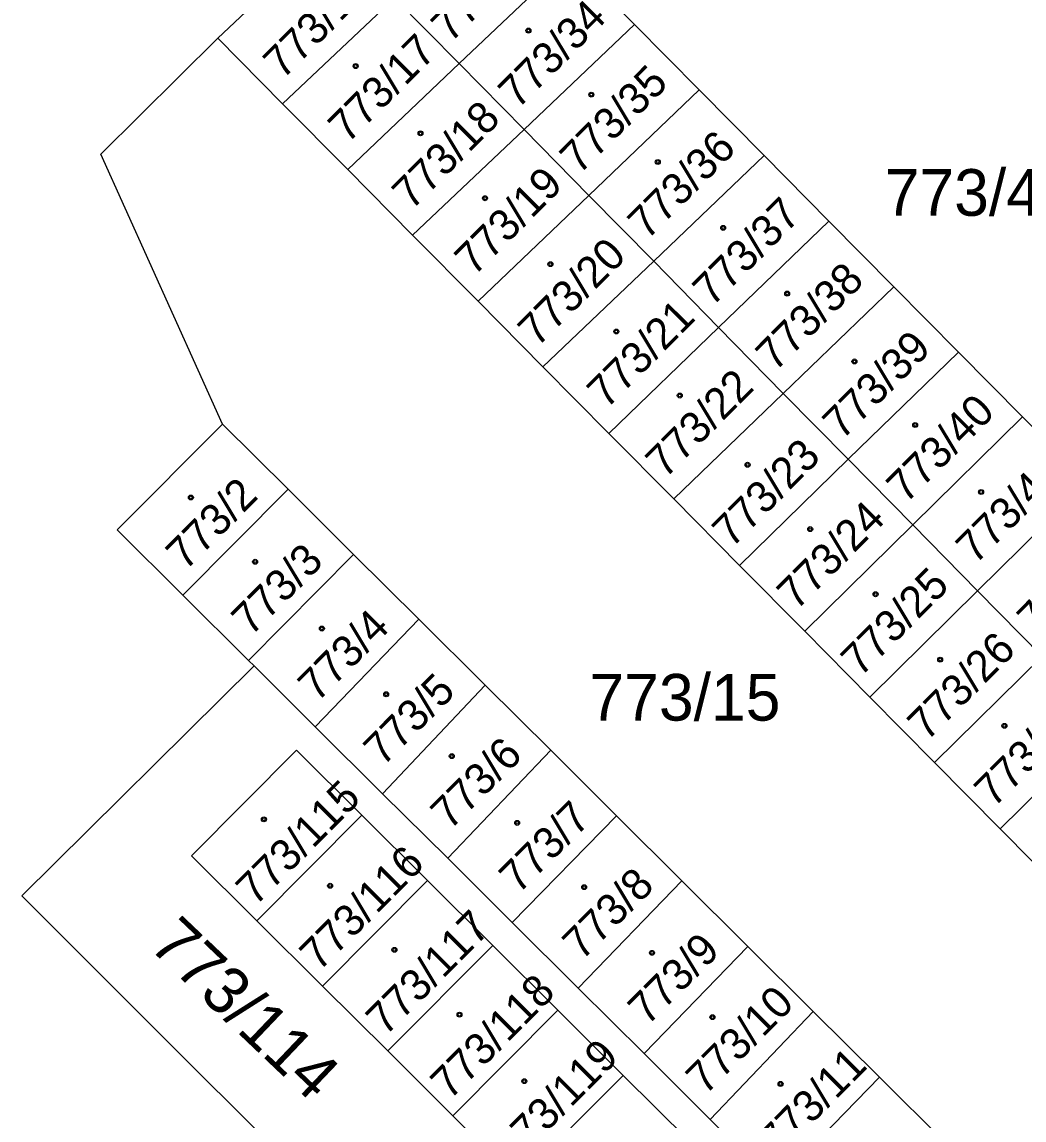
# Model space of a CAD drawing. Extents: x -598233 to -596890, y -1157848 to -1156431.
# Drawn here: x -597205.59 to -597169.1, y -1157092.12 to -1157052.17 of the extents above; entities that cross this region are included whole.
import ezdxf

# ---------------------------------------------------------------- set-up
doc = ezdxf.new("R2010")
doc.units = 0
for name, color, linetype in [('Level 1', 7, 'Continuous'), ('Level 4', 7, 'Continuous'), ('Level 5', 7, 'Continuous'), ('Level 60', 7, 'Continuous'), ('Vrstva 60', 7, 'Continuous')]:
    doc.layers.add(name, color=color, linetype=linetype)

msp = doc.modelspace()

# ---------------------------------------------------------------- linework, layer by layer
at = {"layer": 'Level 1'}
for points in [[(-597198.46, -1157052.76), (-597194.37, -1157048.9)], [(-597185.65, -1157049.87), (-597189.67, -1157053.68)], [(-597185.65, -1157049.87), (-597183.29, -1157052.26)], [(-597192.02, -1157051.29), (-597196.1, -1157055.15)], [(-597189.67, -1157053.68), (-597192.02, -1157051.29)], [(-597187.31, -1157056.08), (-597183.29, -1157052.26)], [(-597183.29, -1157052.26), (-597180.93, -1157054.63)], [(-597198.29, -1157066.8), (-597202.72, -1157056.98), (-597198.46, -1157052.76)], [(-597196.1, -1157055.15), (-597198.46, -1157052.76)], [(-597193.73, -1157057.54), (-597189.67, -1157053.68)], [(-597189.67, -1157053.68), (-597187.31, -1157056.08)], [(-597180.93, -1157054.63), (-597184.95, -1157058.48)], [(-597180.93, -1157054.63), (-597178.57, -1157057.03)], [(-597193.73, -1157057.54), (-597196.1, -1157055.15)], [(-597187.31, -1157056.08), (-597191.37, -1157059.92)], [(-597184.95, -1157058.48), (-597187.31, -1157056.08)], [(-597182.59, -1157060.87), (-597178.57, -1157057.03)], [(-597178.57, -1157057.03), (-597176.21, -1157059.41)], [(-597191.37, -1157059.92), (-597193.73, -1157057.54)], [(-597188.98, -1157062.33), (-597184.95, -1157058.48)], [(-597184.95, -1157058.48), (-597182.59, -1157060.87)], [(-597176.21, -1157059.41), (-597180.23, -1157063.28)], [(-597176.21, -1157059.41), (-597173.84, -1157061.8)], [(-597188.98, -1157062.33), (-597191.37, -1157059.92)], [(-597182.59, -1157060.87), (-597186.62, -1157064.72)], [(-597180.23, -1157063.28), (-597182.59, -1157060.87)], [(-597177.87, -1157065.68), (-597173.84, -1157061.8)], [(-597173.84, -1157061.8), (-597171.49, -1157064.18)], [(-597186.62, -1157064.72), (-597188.98, -1157062.33)], [(-597184.22, -1157067.14), (-597180.23, -1157063.28)], [(-597180.23, -1157063.28), (-597177.87, -1157065.68)], [(-597171.49, -1157064.18), (-597175.51, -1157068.08)], [(-597171.49, -1157064.18), (-597169.16, -1157066.54)], [(-597184.22, -1157067.14), (-597186.62, -1157064.72)], [(-597177.87, -1157065.68), (-597181.86, -1157069.52)], [(-597175.51, -1157068.08), (-597177.87, -1157065.68)], [(-597173.16, -1157070.47), (-597169.16, -1157066.54)], [(-597169.16, -1157066.54), (-597166.79, -1157068.93)], [(-597198.29, -1157066.8), (-597202.12, -1157070.65), (-597199.73, -1157073.02)], [(-597198.29, -1157066.8), (-597195.9, -1157069.17)], [(-597181.86, -1157069.52), (-597184.22, -1157067.14)], [(-597179.47, -1157071.94), (-597175.51, -1157068.08)], [(-597175.51, -1157068.08), (-597173.16, -1157070.47)], [(-597166.79, -1157068.93), (-597170.8, -1157072.87)], [(-597199.73, -1157073.02), (-597195.9, -1157069.17)], [(-597195.9, -1157069.17), (-597193.52, -1157071.54)], [(-597179.47, -1157071.94), (-597181.86, -1157069.52)], [(-597173.16, -1157070.47), (-597177.09, -1157074.34)], [(-597170.8, -1157072.87), (-597173.16, -1157070.47)], [(-597197.34, -1157075.4), (-597193.52, -1157071.54)], [(-597193.52, -1157071.54), (-597191.14, -1157073.9)], [(-597177.09, -1157074.34), (-597179.47, -1157071.94)], [(-597199.73, -1157073.02), (-597197.34, -1157075.4)], [(-597174.72, -1157076.73), (-597170.8, -1157072.87)], [(-597170.8, -1157072.87), (-597168.45, -1157075.26)], [(-597194.91, -1157077.81), (-597191.14, -1157073.9)], [(-597191.14, -1157073.9), (-597188.73, -1157076.3)], [(-597174.72, -1157076.73), (-597177.09, -1157074.34)], [(-597197.34, -1157075.4), (-597197.14, -1157075.6)], [(-597168.45, -1157075.26), (-597172.37, -1157079.11)], [(-597197.14, -1157075.6), (-597205.59, -1157083.96), (-597191.27, -1157098.27)], [(-597197.14, -1157075.6), (-597194.91, -1157077.81)], [(-597192.46, -1157080.25), (-597188.73, -1157076.3)], [(-597188.73, -1157076.3), (-597186.34, -1157078.67)], [(-597172.37, -1157079.11), (-597174.72, -1157076.73)], [(-597194.91, -1157077.81), (-597192.46, -1157080.25)], [(-597169.97, -1157081.53), (-597166.07, -1157077.68)], [(-597193.22, -1157081.03), (-597195.6, -1157078.67), (-597199.42, -1157082.51), (-597197.04, -1157084.87)], [(-597190.09, -1157082.6), (-597186.34, -1157078.67)], [(-597186.34, -1157078.67), (-597183.94, -1157081.06)], [(-597169.97, -1157081.53), (-597172.37, -1157079.11)], [(-597192.46, -1157080.25), (-597190.09, -1157082.6)], [(-597197.04, -1157084.87), (-597193.22, -1157081.03)], [(-597193.22, -1157081.03), (-597190.83, -1157083.41)], [(-597187.74, -1157084.93), (-597183.94, -1157081.06)], [(-597183.94, -1157081.06), (-597181.57, -1157083.42)], [(-597167.58, -1157083.94), (-597169.97, -1157081.53)], [(-597190.09, -1157082.6), (-597187.74, -1157084.93)], [(-597190.83, -1157083.41), (-597194.65, -1157087.25)], [(-597190.83, -1157083.41), (-597188.45, -1157085.77)], [(-597185.34, -1157087.32), (-597181.57, -1157083.42)], [(-597181.57, -1157083.42), (-597179.16, -1157085.81)], [(-597194.65, -1157087.25), (-597197.04, -1157084.87)], [(-597187.74, -1157084.93), (-597185.34, -1157087.32)], [(-597192.27, -1157089.61), (-597188.45, -1157085.77)], [(-597188.45, -1157085.77), (-597186.08, -1157088.13)], [(-597182.94, -1157089.7), (-597179.16, -1157085.81)], [(-597179.16, -1157085.81), (-597176.78, -1157088.17)], [(-597192.27, -1157089.61), (-597194.65, -1157087.25)], [(-597185.34, -1157087.32), (-597182.94, -1157089.7)], [(-597186.08, -1157088.13), (-597189.9, -1157091.97)], [(-597186.08, -1157088.13), (-597183.7, -1157090.5)], [(-597180.53, -1157092.1), (-597176.78, -1157088.17)], [(-597176.78, -1157088.17), (-597174.37, -1157090.57)], [(-597189.9, -1157091.97), (-597192.27, -1157089.61)], [(-597182.94, -1157089.7), (-597180.53, -1157092.1)], [(-597187.52, -1157094.34), (-597183.7, -1157090.5)], [(-597183.7, -1157090.5), (-597181.31, -1157092.87)], [(-597178.16, -1157094.46), (-597174.37, -1157090.57)], [(-597174.37, -1157090.57), (-597171.98, -1157092.94)], [(-597187.52, -1157094.34), (-597189.9, -1157091.97)], [(-597180.53, -1157092.1), (-597178.16, -1157094.46)]]:
    msp.add_lwpolyline(points, dxfattribs=at)
at = {"layer": 'Level 5'}
for centre, radius in [((-597187.15, -1157052.48), 0.09), ((-597187.15, -1157052.48), 0.0521), ((-597193.44, -1157053.77), 0.09), ((-597193.44, -1157053.77), 0.0521), ((-597184.86, -1157054.81), 0.09), ((-597184.86, -1157054.81), 0.0521), ((-597191.08, -1157056.22), 0.09), ((-597191.08, -1157056.22), 0.0521), ((-597182.44, -1157057.26), 0.09), ((-597182.44, -1157057.26), 0.0521), ((-597188.73, -1157058.58), 0.09), ((-597188.73, -1157058.58), 0.0521), ((-597180.06, -1157059.66), 0.09), ((-597180.06, -1157059.66), 0.0521), ((-597186.35, -1157060.98), 0.09), ((-597186.35, -1157060.98), 0.0521), ((-597177.73, -1157062.05), 0.09), ((-597177.73, -1157062.05), 0.0521), ((-597183.95, -1157063.43), 0.09), ((-597183.95, -1157063.43), 0.0521), ((-597175.28, -1157064.52), 0.09), ((-597175.28, -1157064.52), 0.0521), ((-597181.64, -1157065.76), 0.09), ((-597181.64, -1157065.76), 0.0521), ((-597173.07, -1157066.83), 0.09), ((-597173.07, -1157066.83), 0.0521), ((-597179.17, -1157068.28), 0.09), ((-597179.17, -1157068.28), 0.0521), ((-597199.44, -1157069.47), 0.09), ((-597199.44, -1157069.47), 0.0521), ((-597170.67, -1157069.27), 0.09), ((-597170.67, -1157069.27), 0.0521), ((-597176.89, -1157070.62), 0.09), ((-597176.89, -1157070.62), 0.0521), ((-597197.1, -1157071.81), 0.09), ((-597197.1, -1157071.81), 0.0521), ((-597174.51, -1157072.99), 0.09), ((-597174.51, -1157072.99), 0.0521), ((-597194.67, -1157074.24), 0.09), ((-597194.67, -1157074.24), 0.0521), ((-597172.16, -1157075.37), 0.09), ((-597172.16, -1157075.37), 0.0521), ((-597192.33, -1157076.63), 0.09), ((-597192.33, -1157076.63), 0.0521), ((-597169.82, -1157077.78), 0.09), ((-597169.82, -1157077.78), 0.0521), ((-597189.94, -1157078.88), 0.09), ((-597189.94, -1157078.88), 0.0521), ((-597196.78, -1157081.18), 0.09), ((-597196.78, -1157081.18), 0.0521), ((-597187.56, -1157081.31), 0.09), ((-597187.56, -1157081.31), 0.0521), ((-597194.37, -1157083.6), 0.09), ((-597194.37, -1157083.6), 0.0521), ((-597185.12, -1157083.65), 0.09), ((-597185.12, -1157083.65), 0.0521), ((-597192.03, -1157085.93), 0.09), ((-597192.03, -1157085.93), 0.0521), ((-597182.65, -1157086.04), 0.09), ((-597182.65, -1157086.04), 0.0521), ((-597189.66, -1157088.29), 0.09), ((-597189.66, -1157088.29), 0.0521), ((-597180.45, -1157088.38), 0.09), ((-597180.45, -1157088.38), 0.0521), ((-597187.3, -1157090.71), 0.09), ((-597187.3, -1157090.71), 0.0521), ((-597177.97, -1157090.81), 0.09), ((-597177.97, -1157090.81), 0.0521)]:
    msp.add_circle(centre, radius, dxfattribs=at)
at = {"layer": 'Level 60'}
for points in [[(-597188, -1157047.49), (-597185.65, -1157049.87), (-597189.67, -1157053.68), (-597192.02, -1157051.29)], [(-597196.1, -1157055.15), (-597198.46, -1157052.76), (-597194.37, -1157048.9), (-597192.02, -1157051.29)], [(-597185.65, -1157049.87), (-597183.29, -1157052.26), (-597187.31, -1157056.08), (-597189.67, -1157053.68)], [(-597193.73, -1157057.54), (-597196.1, -1157055.15), (-597192.02, -1157051.29), (-597189.67, -1157053.68)], [(-597183.29, -1157052.26), (-597180.93, -1157054.63), (-597184.95, -1157058.48), (-597187.31, -1157056.08)], [(-597191.37, -1157059.92), (-597193.73, -1157057.54), (-597189.67, -1157053.68), (-597187.31, -1157056.08)], [(-597180.93, -1157054.63), (-597178.57, -1157057.03), (-597182.59, -1157060.87), (-597184.95, -1157058.48)], [(-597188.98, -1157062.33), (-597191.37, -1157059.92), (-597187.31, -1157056.08), (-597184.95, -1157058.48)], [(-597178.57, -1157057.03), (-597176.21, -1157059.41), (-597180.23, -1157063.28), (-597182.59, -1157060.87)], [(-597186.62, -1157064.72), (-597188.98, -1157062.33), (-597184.95, -1157058.48), (-597182.59, -1157060.87)], [(-597176.21, -1157059.41), (-597173.84, -1157061.8), (-597177.87, -1157065.68), (-597180.23, -1157063.28)], [(-597184.22, -1157067.14), (-597186.62, -1157064.72), (-597182.59, -1157060.87), (-597180.23, -1157063.28)], [(-597173.84, -1157061.8), (-597171.49, -1157064.18), (-597175.51, -1157068.08), (-597177.87, -1157065.68)], [(-597181.86, -1157069.52), (-597184.22, -1157067.14), (-597180.23, -1157063.28), (-597177.87, -1157065.68)], [(-597171.49, -1157064.18), (-597169.16, -1157066.54), (-597173.16, -1157070.47), (-597175.51, -1157068.08)], [(-597179.47, -1157071.94), (-597181.86, -1157069.52), (-597177.87, -1157065.68), (-597175.51, -1157068.08)], [(-597169.16, -1157066.54), (-597166.79, -1157068.93), (-597170.8, -1157072.87), (-597173.16, -1157070.47)], [(-597202.12, -1157070.65), (-597198.29, -1157066.8), (-597195.9, -1157069.17), (-597199.73, -1157073.02)], [(-597177.09, -1157074.34), (-597179.47, -1157071.94), (-597175.51, -1157068.08), (-597173.16, -1157070.47)], [(-597166.79, -1157068.93), (-597164.42, -1157071.32), (-597168.45, -1157075.26), (-597170.8, -1157072.87)], [(-597195.9, -1157069.17), (-597193.52, -1157071.54), (-597197.34, -1157075.4), (-597199.73, -1157073.02)], [(-597174.72, -1157076.73), (-597177.09, -1157074.34), (-597173.16, -1157070.47), (-597170.8, -1157072.87)], [(-597193.52, -1157071.54), (-597191.14, -1157073.9), (-597194.91, -1157077.81), (-597197.14, -1157075.6), (-597197.34, -1157075.4)], [(-597172.37, -1157079.11), (-597174.72, -1157076.73), (-597170.8, -1157072.87), (-597168.45, -1157075.26)], [(-597191.14, -1157073.9), (-597188.73, -1157076.3), (-597192.46, -1157080.25), (-597194.91, -1157077.81)], [(-597169.97, -1157081.53), (-597172.37, -1157079.11), (-597168.45, -1157075.26), (-597166.07, -1157077.68)], [(-597188.73, -1157076.3), (-597186.34, -1157078.67), (-597190.09, -1157082.6), (-597192.46, -1157080.25)], [(-597167.58, -1157083.94), (-597169.97, -1157081.53), (-597166.07, -1157077.68), (-597163.7, -1157080.09)], [(-597199.42, -1157082.51), (-597195.6, -1157078.67), (-597193.22, -1157081.03), (-597197.04, -1157084.87)], [(-597186.34, -1157078.67), (-597183.94, -1157081.06), (-597187.74, -1157084.93), (-597190.09, -1157082.6)], [(-597193.22, -1157081.03), (-597190.83, -1157083.41), (-597194.65, -1157087.25), (-597197.04, -1157084.87)], [(-597183.94, -1157081.06), (-597181.57, -1157083.42), (-597185.34, -1157087.32), (-597187.74, -1157084.93)], [(-597190.83, -1157083.41), (-597188.45, -1157085.77), (-597192.27, -1157089.61), (-597194.65, -1157087.25)], [(-597181.57, -1157083.42), (-597179.16, -1157085.81), (-597182.94, -1157089.7), (-597185.34, -1157087.32)], [(-597188.45, -1157085.77), (-597186.08, -1157088.13), (-597189.9, -1157091.97), (-597192.27, -1157089.61)], [(-597179.16, -1157085.81), (-597176.78, -1157088.17), (-597180.53, -1157092.1), (-597182.94, -1157089.7)], [(-597186.08, -1157088.13), (-597183.7, -1157090.5), (-597187.52, -1157094.34), (-597189.9, -1157091.97)], [(-597176.78, -1157088.17), (-597174.37, -1157090.57), (-597178.16, -1157094.46), (-597180.53, -1157092.1)], [(-597183.7, -1157090.5), (-597181.31, -1157092.87), (-597185.13, -1157096.71), (-597187.52, -1157094.34)], [(-597174.37, -1157090.57), (-597171.98, -1157092.94), (-597175.78, -1157096.82), (-597178.16, -1157094.46)]]:
    msp.add_lwpolyline(points, close=True, dxfattribs=at)
for points in [[(-597166.79, -1157068.93), (-597169.16, -1157066.54), (-597171.49, -1157064.18), (-597173.84, -1157061.8), (-597176.21, -1157059.41), (-597178.57, -1157057.03), (-597180.93, -1157054.63), (-597183.29, -1157052.26), (-597185.65, -1157049.87)], [(-597171.98, -1157092.94), (-597174.37, -1157090.57), (-597176.78, -1157088.17), (-597179.16, -1157085.81), (-597181.57, -1157083.42), (-597183.94, -1157081.06), (-597186.34, -1157078.67), (-597188.73, -1157076.3), (-597191.14, -1157073.9), (-597193.52, -1157071.54), (-597195.9, -1157069.17), (-597198.29, -1157066.8), (-597202.72, -1157056.98), (-597198.46, -1157052.76), (-597196.1, -1157055.15), (-597193.73, -1157057.54), (-597191.37, -1157059.92), (-597188.98, -1157062.33), (-597186.62, -1157064.72), (-597184.22, -1157067.14), (-597181.86, -1157069.52), (-597179.47, -1157071.94), (-597177.09, -1157074.34), (-597174.72, -1157076.73), (-597172.37, -1157079.11), (-597169.97, -1157081.53), (-597167.58, -1157083.94)], [(-597191.27, -1157098.27), (-597205.59, -1157083.96), (-597197.14, -1157075.6), (-597194.91, -1157077.81), (-597192.46, -1157080.25), (-597190.09, -1157082.6), (-597187.74, -1157084.93), (-597185.34, -1157087.32), (-597182.94, -1157089.7), (-597180.53, -1157092.1), (-597178.16, -1157094.46)], [(-597181.31, -1157092.87), (-597183.7, -1157090.5), (-597186.08, -1157088.13), (-597188.45, -1157085.77), (-597190.83, -1157083.41), (-597193.22, -1157081.03), (-597195.6, -1157078.67), (-597199.42, -1157082.51), (-597197.04, -1157084.87), (-597194.65, -1157087.25), (-597192.27, -1157089.61), (-597189.9, -1157091.97), (-597187.52, -1157094.34)]]:
    msp.add_lwpolyline(points, dxfattribs=at)
at = {"layer": 'Vrstva 60'}
msp.add_lwpolyline([(-597191.27, -1157098.27), (-597205.59, -1157083.96), (-597197.14, -1157075.6), (-597197.34, -1157075.4), (-597199.73, -1157073.02), (-597202.12, -1157070.65), (-597198.29, -1157066.8), (-597202.72, -1157056.98), (-597198.46, -1157052.76), (-597194.37, -1157048.9)], dxfattribs=at)

# ---------------------------------------------------------------- texts
at = {"layer": 'Level 4'}
for s, height, rotation, p in [('773/33', 1.14, 45.0567, (-597189.988, -1157052.952)), ('773/16', 1.14, 45.0567, (-597196.101, -1157054.284)), ('773/34', 1.14, 45.0567, (-597187.542, -1157055.365)), ('773/17', 1.14, 45.0567, (-597193.734, -1157056.617)), ('773/35', 1.14, 45.0567, (-597185.301, -1157057.745)), ('773/18', 1.14, 45.0567, (-597191.409, -1157059.043)), ('773/36', 1.14, 45.0567, (-597182.832, -1157060.125)), ('773/19', 1.14, 45.0567, (-597189.131, -1157061.444)), ('773/37', 1.14, 45.0567, (-597180.465, -1157062.559)), ('773/20', 1.14, 45.0567, (-597186.827, -1157064.031)), ('773/38', 1.14, 45.0567, (-597178.17, -1157064.924)), ('773/21', 1.14, 45.0567, (-597184.312, -1157066.275)), ('773/39', 1.14, 45.0567, (-597175.732, -1157067.405)), ('773/22', 1.14, 45.0567, (-597182.177, -1157068.81)), ('773/40', 1.14, 45.0567, (-597173.407, -1157069.72)), ('773/23', 1.14, 45.0567, (-597179.752, -1157071.336)), ('773/41', 1.14, 45.0567, (-597170.881, -1157071.934)), ('773/2', 1.14, 45.0567, (-597199.64, -1157072.163)), ('773/24', 1.14, 45.0567, (-597177.396, -1157073.61)), ('773/42', 1.14, 45.0567, (-597168.656, -1157074.52)), ('773/3', 1.14, 45.0567, (-597197.255, -1157074.548)), ('773/25', 1.14, 45.0567, (-597175.066, -1157076.029)), ('773/4', 1.14, 45.0567, (-597194.839, -1157076.952)), ('773/26', 1.14, 45.0567, (-597172.646, -1157078.37)), ('773/5', 1.14, 45.0567, (-597192.449, -1157079.282)), ('773/27', 1.14, 45.0567, (-597170.21, -1157080.783)), ('773/6', 1.14, 45.0567, (-597190.009, -1157081.602)), ('773/115', 1.14, 45, (-597197.094, -1157084.364)), ('773/7', 1.14, 45.0567, (-597187.513, -1157083.925)), ('773/116', 1.14, 45, (-597194.775, -1157086.745)), ('773/8', 1.14, 45.0567, (-597185.208, -1157086.35)), ('773/117', 1.14, 45, (-597192.358, -1157089.098)), ('773/114', 1.7, 316.3972, (-597201.014, -1157085.832)), ('773/9', 1.14, 45.0567, (-597182.819, -1157088.722)), ('773/118', 1.14, 45, (-597190.013, -1157091.423)), ('773/10', 1.14, 45.0567, (-597180.712, -1157091.245)), ('773/119', 1.14, 45, (-597187.705, -1157093.785)), ('773/11', 1.14, 45.0567, (-597178.056, -1157093.499))]:
    msp.add_text(s, height=height, rotation=rotation, dxfattribs=at).set_placement(p)
for s, p in [('773/47', (-597174.178, -1157059.22)), ('773/15', (-597184.927, -1157077.59))]:
    msp.add_text(s, height=1.7, dxfattribs=at).set_placement(p)

doc.saveas('drawing.dxf')
